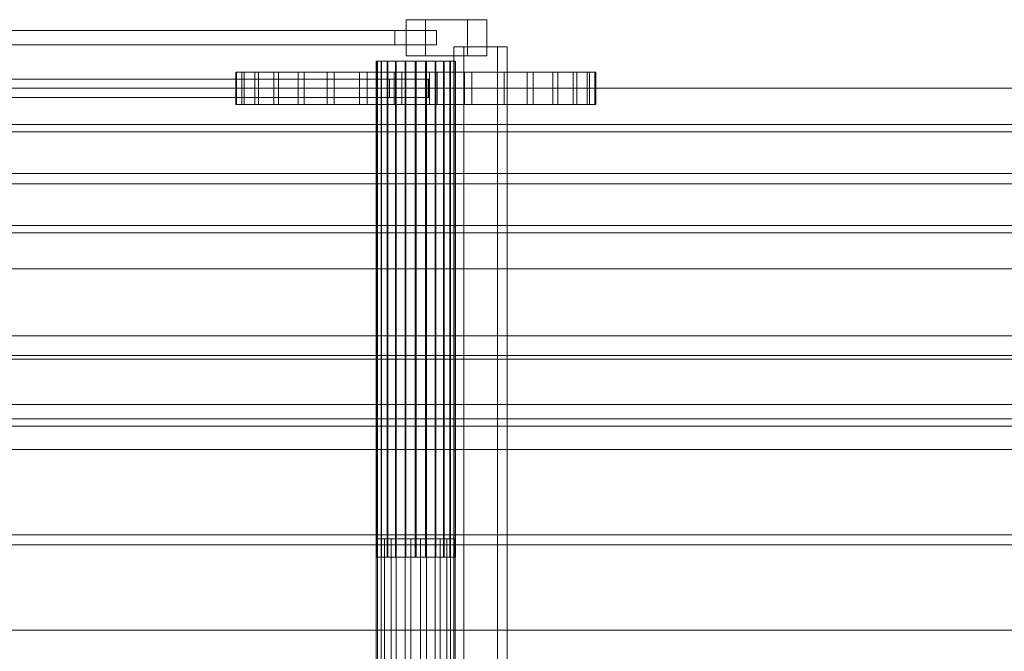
# Model space of a CAD drawing. Header units: millimetres. Extents: x -1970 to 61924, y -58230 to 6847.
# Tile 412 of 656: x 9974 to 10519, y -17512 to -17162. Entities that reach past the tile are written whole.
import ezdxf

# ---------------------------------------------------------------- set-up
doc = ezdxf.new("R2010")
doc.units = ezdxf.units.MM
doc.layers.add('superior_C01', color=7, linetype='Continuous', lineweight=0)
doc.layers.add('superior_mezcladora', color=7, linetype='Continuous', lineweight=0)

msp = doc.modelspace()

# ---------------------------------------------------------------- linework, layer by layer
at = {"layer": 'superior_C01'}
for p, q in [((10198.736, -17162), (10188.027, -17162)), ((10188.027, -17162), (10188.027, -17182)), ((10222.116, -17162), (10188.027, -17162)), ((10198.736, -17182), (10198.736, -17162)), ((10232.824, -17162), (10198.736, -17162)), ((10222.116, -17182), (10222.116, -17162)), ((10222.116, -17162), (10232.824, -17162)), ((10232.824, -17162), (10232.824, -17182)), ((9185.158, -17168), (10181.824, -17168)), ((10204.939, -17168), (9208.272, -17168)), ((10181.824, -17176), (10181.824, -17168)), ((10181.824, -17168), (10204.939, -17168)), ((10204.939, -17168), (10204.939, -17176)), ((9185.158, -17176), (10181.824, -17176)), ((9208.272, -17176), (10204.939, -17176)), ((10204.939, -17176), (10181.824, -17176)), ((10238.641, -17177), (10214.566, -17177)), ((10214.566, -17177), (10214.566, -17580)), ((10219.959, -17177), (10214.566, -17177)), ((10219.959, -17580), (10219.959, -17177)), ((10219.959, -17177), (10244.033, -17177)), ((10238.641, -17580), (10238.641, -17177)), ((10238.641, -17177), (10244.033, -17177)), ((10244.033, -17177), (10244.033, -17580)), ((10188.027, -17182), (10198.736, -17182)), ((10222.116, -17182), (10188.027, -17182)), ((10198.736, -17182), (10232.824, -17182)), ((10232.824, -17182), (10222.116, -17182)), ((10172.069, -17185), (10171.383, -17185)), ((10171.383, -17185), (10172.196, -17185)), ((10171.383, -17459.5), (10171.383, -17185)), ((10174.207, -17185), (10172.069, -17185)), ((10172.069, -17459.5), (10172.069, -17185)), ((10172.196, -17185), (10174.453, -17185)), ((10172.196, -17459.5), (10172.196, -17185)), ((10177.652, -17185), (10174.207, -17185)), ((10174.207, -17459.5), (10174.207, -17185)), ((10174.453, -17185), (10178, -17185)), ((10174.453, -17459.5), (10174.453, -17185)), ((10182.169, -17185), (10177.652, -17185)), ((10177.652, -17459.5), (10177.652, -17185)), ((10178, -17185), (10182.595, -17185)), ((10178, -17459.5), (10178, -17185)), ((10187.45, -17185), (10182.169, -17185)), ((10182.169, -17459.5), (10182.169, -17185)), ((10182.595, -17185), (10187.926, -17185)), ((10182.595, -17459.5), (10182.595, -17185)), ((10193.135, -17185), (10187.45, -17185)), ((10187.45, -17459.5), (10187.45, -17185)), ((10187.926, -17185), (10193.628, -17185)), ((10187.926, -17459.5), (10187.926, -17185)), ((10198.837, -17185), (10193.135, -17185)), ((10193.135, -17459.5), (10193.135, -17185)), ((10193.628, -17185), (10199.313, -17185)), ((10193.628, -17459.5), (10193.628, -17185)), ((10204.168, -17185), (10198.837, -17185)), ((10198.837, -17459.5), (10198.837, -17185)), ((10199.313, -17185), (10204.594, -17185)), ((10199.313, -17459.5), (10199.313, -17185)), ((10208.763, -17185), (10204.168, -17185)), ((10204.168, -17459.5), (10204.168, -17185)), ((10204.594, -17185), (10209.111, -17185)), ((10204.594, -17459.5), (10204.594, -17185)), ((10212.31, -17185), (10208.763, -17185)), ((10208.763, -17459.5), (10208.763, -17185)), ((10209.111, -17185), (10212.556, -17185)), ((10209.111, -17459.5), (10209.111, -17185)), ((10214.567, -17185), (10212.31, -17185)), ((10212.31, -17459.5), (10212.31, -17185)), ((10212.556, -17185), (10214.694, -17185)), ((10212.556, -17459.5), (10212.556, -17185)), ((10215.38, -17185), (10214.567, -17185)), ((10214.567, -17185), (10214.567, -17459.5)), ((10214.694, -17185), (10215.38, -17185)), ((10214.694, -17459.5), (10214.694, -17185)), ((10215.38, -17459.5), (10215.38, -17185)), ((10094.097, -17191), (10093.675, -17191)), ((10093.675, -17191), (10097.085, -17191)), ((10093.675, -17209), (10093.675, -17191)), ((10098.335, -17191), (10094.097, -17191)), ((10094.097, -17209), (10094.097, -17191)), ((10097.085, -17191), (10104.195, -17191)), ((10097.085, -17209), (10097.085, -17191)), ((10106.225, -17191), (10098.335, -17191)), ((10098.335, -17209), (10098.335, -17191)), ((10104.195, -17191), (10114.733, -17191)), ((10104.195, -17209), (10104.195, -17191)), ((10117.464, -17191), (10106.225, -17191)), ((10106.225, -17209), (10106.225, -17191)), ((10114.733, -17191), (10128.293, -17191)), ((10114.733, -17209), (10114.733, -17191)), ((10131.621, -17191), (10117.464, -17191)), ((10117.464, -17209), (10117.464, -17191)), ((10128.293, -17191), (10144.354, -17191)), ((10128.293, -17209), (10128.293, -17191)), ((10148.151, -17191), (10131.621, -17191)), ((10131.621, -17209), (10131.621, -17191)), ((10144.354, -17191), (10162.3, -17191)), ((10144.354, -17209), (10144.354, -17191)), ((10166.42, -17191), (10148.151, -17191)), ((10148.151, -17209), (10148.151, -17191)), ((10162.3, -17191), (10181.44, -17191)), ((10162.3, -17209), (10162.3, -17191)), ((10185.725, -17191), (10166.42, -17191)), ((10166.42, -17209), (10166.42, -17191)), ((10181.44, -17191), (10201.038, -17191)), ((10181.44, -17209), (10181.44, -17191)), ((10205.323, -17191), (10185.725, -17191)), ((10185.725, -17209), (10185.725, -17191)), ((10201.038, -17191), (10220.343, -17191)), ((10201.038, -17209), (10201.038, -17191)), ((10224.463, -17191), (10205.323, -17191)), ((10205.323, -17209), (10205.323, -17191)), ((10220.343, -17191), (10238.612, -17191)), ((10220.343, -17209), (10220.343, -17191)), ((10242.409, -17191), (10224.463, -17191)), ((10224.463, -17209), (10224.463, -17191)), ((10238.612, -17191), (10255.142, -17191)), ((10238.612, -17209), (10238.612, -17191)), ((10258.47, -17191), (10242.409, -17191)), ((10242.409, -17209), (10242.409, -17191)), ((10255.142, -17191), (10269.299, -17191)), ((10255.142, -17209), (10255.142, -17191)), ((10272.03, -17191), (10258.47, -17191)), ((10258.47, -17209), (10258.47, -17191)), ((10269.299, -17191), (10280.538, -17191)), ((10269.299, -17209), (10269.299, -17191)), ((10282.568, -17191), (10272.03, -17191)), ((10272.03, -17209), (10272.03, -17191)), ((10280.538, -17191), (10288.428, -17191)), ((10280.538, -17209), (10280.538, -17191)), ((10289.678, -17191), (10282.568, -17191)), ((10282.568, -17209), (10282.568, -17191)), ((10288.428, -17191), (10292.666, -17191)), ((10288.428, -17209), (10288.428, -17191)), ((10293.088, -17191), (10289.678, -17191)), ((10289.678, -17191), (10289.678, -17209)), ((10292.666, -17191), (10293.088, -17191)), ((10292.666, -17209), (10292.666, -17191)), ((10293.088, -17209), (10293.088, -17191)), ((9187.289, -17195), (10177.97, -17195)), ((10178.868, -17195), (9188.187, -17195)), ((9200.724, -17195), (10200.204, -17195)), ((10200.626, -17195), (9201.146, -17195)), ((10177.97, -17205), (10177.97, -17195)), ((10177.97, -17195), (10178.868, -17195)), ((10178.868, -17195), (10178.868, -17205)), ((10200.204, -17205), (10200.204, -17195)), ((10200.204, -17195), (10200.626, -17195)), ((10200.626, -17195), (10200.626, -17205)), ((9187.289, -17205), (10177.97, -17205)), ((9188.187, -17205), (10178.868, -17205)), ((9200.724, -17205), (10200.204, -17205)), ((9201.146, -17205), (10200.626, -17205)), ((10178.868, -17205), (10177.97, -17205)), ((10200.626, -17205), (10200.204, -17205)), ((10097.085, -17209), (10093.675, -17209)), ((10093.675, -17209), (10094.097, -17209)), ((10094.097, -17209), (10098.335, -17209)), ((10104.195, -17209), (10097.085, -17209)), ((10098.335, -17209), (10106.225, -17209)), ((10114.733, -17209), (10104.195, -17209)), ((10106.225, -17209), (10117.464, -17209)), ((10128.293, -17209), (10114.733, -17209)), ((10117.464, -17209), (10131.621, -17209)), ((10144.354, -17209), (10128.293, -17209)), ((10131.621, -17209), (10148.151, -17209)), ((10162.3, -17209), (10144.354, -17209)), ((10148.151, -17209), (10166.42, -17209)), ((10181.44, -17209), (10162.3, -17209)), ((10166.42, -17209), (10185.725, -17209)), ((10201.038, -17209), (10181.44, -17209)), ((10185.725, -17209), (10205.323, -17209)), ((10220.343, -17209), (10201.038, -17209)), ((10205.323, -17209), (10224.463, -17209)), ((10238.612, -17209), (10220.343, -17209)), ((10224.463, -17209), (10242.409, -17209)), ((10255.142, -17209), (10238.612, -17209)), ((10242.409, -17209), (10258.47, -17209)), ((10269.299, -17209), (10255.142, -17209)), ((10258.47, -17209), (10272.03, -17209)), ((10280.538, -17209), (10269.299, -17209)), ((10272.03, -17209), (10282.568, -17209)), ((10288.428, -17209), (10280.538, -17209)), ((10282.568, -17209), (10289.678, -17209)), ((10292.666, -17209), (10288.428, -17209)), ((10289.678, -17209), (10293.088, -17209)), ((10293.088, -17209), (10292.666, -17209)), ((10172.196, -17449.5), (10171.539, -17449.5)), ((10171.539, -17449.5), (10174.207, -17449.5)), ((10171.539, -17449.5), (10171.539, -17549.5)), ((10176.079, -17449.5), (10172.196, -17449.5)), ((10172.196, -17449.5), (10172.196, -17549.5)), ((10174.207, -17449.5), (10179.794, -17449.5)), ((10174.207, -17449.5), (10174.207, -17549.5)), ((10182.595, -17449.5), (10176.079, -17449.5)), ((10176.079, -17449.5), (10176.079, -17549.5)), ((10179.794, -17449.5), (10187.45, -17449.5)), ((10179.794, -17449.5), (10179.794, -17549.5)), ((10190.754, -17449.5), (10182.595, -17449.5)), ((10182.595, -17449.5), (10182.595, -17549.5)), ((10187.45, -17449.5), (10196.009, -17449.5)), ((10187.45, -17449.5), (10187.45, -17549.5)), ((10199.313, -17449.5), (10190.754, -17449.5)), ((10190.754, -17449.5), (10190.754, -17549.5)), ((10196.009, -17449.5), (10204.168, -17449.5)), ((10196.009, -17449.5), (10196.009, -17549.5)), ((10206.969, -17449.5), (10199.313, -17449.5)), ((10199.313, -17449.5), (10199.313, -17549.5)), ((10204.168, -17449.5), (10210.684, -17449.5)), ((10204.168, -17449.5), (10204.168, -17549.5)), ((10212.556, -17449.5), (10206.969, -17449.5)), ((10206.969, -17449.5), (10206.969, -17549.5)), ((10210.684, -17449.5), (10214.567, -17449.5)), ((10210.684, -17449.5), (10210.684, -17549.5)), ((10215.224, -17449.5), (10212.556, -17449.5)), ((10212.556, -17449.5), (10212.556, -17549.5)), ((10214.567, -17449.5), (10215.224, -17449.5)), ((10214.567, -17549.5), (10214.567, -17449.5)), ((10215.224, -17449.5), (10215.224, -17549.5)), ((10172.196, -17459.5), (10171.383, -17459.5)), ((10171.383, -17459.5), (10172.069, -17459.5)), ((10172.069, -17459.5), (10174.207, -17459.5)), ((10174.453, -17459.5), (10172.196, -17459.5)), ((10174.207, -17459.5), (10177.652, -17459.5)), ((10178, -17459.5), (10174.453, -17459.5)), ((10177.652, -17459.5), (10182.169, -17459.5)), ((10182.595, -17459.5), (10178, -17459.5)), ((10182.169, -17459.5), (10187.45, -17459.5)), ((10187.926, -17459.5), (10182.595, -17459.5)), ((10187.45, -17459.5), (10193.135, -17459.5)), ((10193.628, -17459.5), (10187.926, -17459.5)), ((10193.135, -17459.5), (10198.837, -17459.5)), ((10199.313, -17459.5), (10193.628, -17459.5)), ((10198.837, -17459.5), (10204.168, -17459.5)), ((10204.594, -17459.5), (10199.313, -17459.5)), ((10204.168, -17459.5), (10208.763, -17459.5)), ((10209.111, -17459.5), (10204.594, -17459.5)), ((10208.763, -17459.5), (10212.31, -17459.5)), ((10212.556, -17459.5), (10209.111, -17459.5)), ((10212.31, -17459.5), (10214.567, -17459.5)), ((10214.694, -17459.5), (10212.556, -17459.5)), ((10214.567, -17459.5), (10215.38, -17459.5)), ((10215.38, -17459.5), (10214.694, -17459.5))]:
    msp.add_line(p, q, dxfattribs=at)
at = {"layer": 'superior_mezcladora'}
for p, q in [((9808.381, -17200), (16008.381, -17200)), ((11863.637, -17220), (9796.97, -17220)), ((9798.492, -17220), (11865.158, -17220)), ((11884.938, -17220), (9818.271, -17220)), ((9819.793, -17220), (11886.459, -17220)), ((9798.492, -17224), (11865.158, -17224)), ((11884.938, -17224), (9818.271, -17224)), ((9808.381, -17247.2), (16008.381, -17247.2)), ((16008.381, -17252.8), (9808.381, -17252.8)), ((11865.158, -17276), (9798.492, -17276)), ((9818.271, -17276), (11884.938, -17276)), ((9796.97, -17280), (11863.637, -17280)), ((11865.158, -17280), (9798.492, -17280)), ((9818.271, -17280), (11884.938, -17280)), ((11886.459, -17280), (9819.793, -17280)), ((16008.381, -17300), (9808.381, -17300)), ((9808.381, -17337), (16008.381, -17337)), ((9808.381, -17348), (16008.381, -17348)), ((9808.381, -17350), (16008.381, -17350)), ((16008.381, -17375), (9808.381, -17375)), ((9833.381, -17375), (15408.381, -17375)), ((16008.381, -17383), (9808.381, -17383)), ((16008.381, -17387), (9808.381, -17387)), ((9733.381, -17400), (16053.381, -17400)), ((9733.381, -17447.2), (16053.381, -17447.2)), ((16053.381, -17452.8), (9733.381, -17452.8)), ((16053.381, -17500), (9733.381, -17500))]:
    msp.add_line(p, q, dxfattribs=at)

doc.saveas('drawing.dxf')
